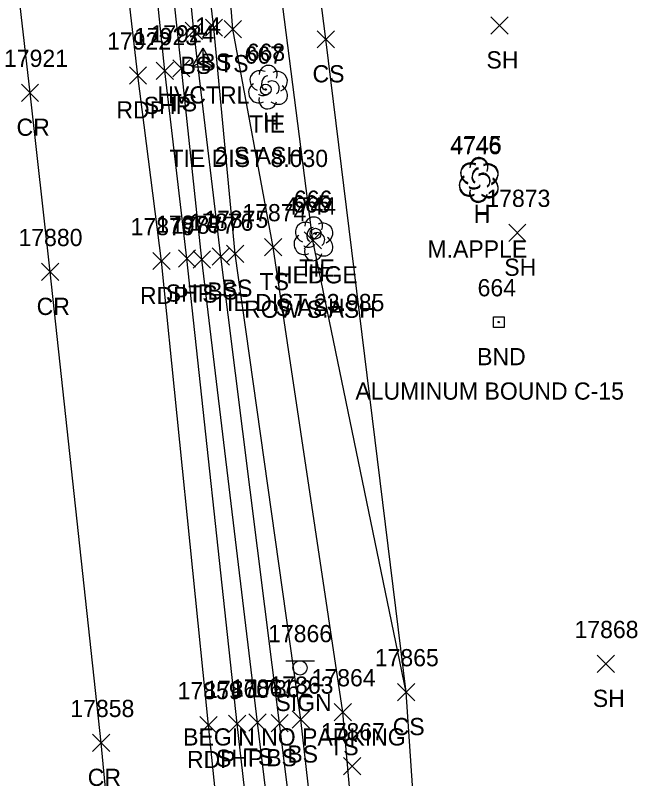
# Model space of a CAD drawing. Extents: x 1439173 to 1457902, y 641926 to 659889.
# Drawn here: x 1445697.9 to 1445771.2, y 657859.9 to 657948.6 of the extents above; entities that cross this region are included whole.
import ezdxf

# ---------------------------------------------------------------- set-up
doc = ezdxf.new("R2010")
doc.units = 0
for name, color, linetype in [('C_A', 7, 'Continuous'), ('C_C', 7, 'Continuous'), ('C_I', 7, 'Continuous'), ('CBP', 7, 'Continuous'), ('CPSM', 7, 'Continuous'), ('L_A', 7, 'Continuous'), ('L_C', 7, 'Continuous'), ('L_I', 7, 'Continuous'), ('L_TIC', 7, 'Continuous'), ('LAHR', 7, 'Continuous'), ('LELB', 7, 'Continuous'), ('Level 18', 7, 'Continuous'), ('LTD', 7, 'Continuous'), ('M_A', 7, 'Continuous'), ('M_C', 7, 'Continuous'), ('M_I', 7, 'Continuous'), ('P_A', 7, 'Continuous'), ('P_I', 7, 'Continuous'), ('P_TIC', 7, 'Continuous'), ('PET', 7, 'Continuous'), ('PRC', 7, 'Continuous'), ('PSP', 7, 'Continuous'), ('S_A', 7, 'Continuous'), ('S_C', 7, 'Continuous'), ('S_I', 7, 'Continuous'), ('SSGN', 7, 'Continuous'), ('U_I', 7, 'Continuous'), ('U_TIC', 7, 'Continuous')]:
    doc.layers.add(name, color=color, linetype=linetype)

msp = doc.modelspace()

# ---------------------------------------------------------------- linework, layer by layer
at = {"layer": 'CBP'}
for centre, radius in [((1445727.046, 657939.99), 0.625), ((1445727.046, 657939.99), 0.0833), ((1445732.832, 657923.25), 0.625), ((1445732.832, 657923.25), 0.0833)]:
    msp.add_circle(centre, radius, dxfattribs=at)
at = {"layer": 'CPSM'}
for p, q in [((1445718.505, 657942.639), (1445719.755, 657944.804)), ((1445718.505, 657942.639), (1445719.755, 657944.804)), ((1445718.505, 657942.639), (1445719.755, 657944.804)), ((1445718.505, 657942.639), (1445719.755, 657944.804)), ((1445718.505, 657942.639), (1445719.755, 657944.804)), ((1445718.505, 657942.639), (1445719.755, 657944.804)), ((1445718.505, 657942.639), (1445719.755, 657944.804)), ((1445718.505, 657942.639), (1445719.755, 657944.804)), ((1445718.505, 657942.639), (1445719.755, 657944.804)), ((1445718.505, 657942.639), (1445719.755, 657944.804)), ((1445721.005, 657942.639), (1445719.755, 657944.804)), ((1445719.755, 657943.36), (1445719.755, 657944.804)), ((1445721.005, 657942.639), (1445719.755, 657944.804)), ((1445719.755, 657943.36), (1445719.755, 657944.804)), ((1445721.005, 657942.639), (1445719.755, 657944.804)), ((1445719.755, 657943.36), (1445719.755, 657944.804)), ((1445721.005, 657942.639), (1445719.755, 657944.804)), ((1445719.755, 657943.36), (1445719.755, 657944.804)), ((1445721.005, 657942.639), (1445719.755, 657944.804)), ((1445719.755, 657943.36), (1445719.755, 657944.804)), ((1445721.005, 657942.639), (1445719.755, 657944.804)), ((1445719.755, 657943.36), (1445719.755, 657944.804)), ((1445721.005, 657942.639), (1445719.755, 657944.804)), ((1445719.755, 657943.36), (1445719.755, 657944.804)), ((1445721.005, 657942.639), (1445719.755, 657944.804)), ((1445719.755, 657943.36), (1445719.755, 657944.804)), ((1445721.005, 657942.639), (1445719.755, 657944.804)), ((1445719.755, 657943.36), (1445719.755, 657944.804)), ((1445721.005, 657942.639), (1445719.755, 657944.804)), ((1445719.755, 657943.36), (1445719.755, 657944.804)), ((1445718.505, 657942.639), (1445719.755, 657943.36)), ((1445718.505, 657942.639), (1445719.755, 657943.36)), ((1445718.505, 657942.639), (1445719.755, 657943.36)), ((1445718.505, 657942.639), (1445719.755, 657943.36)), ((1445718.505, 657942.639), (1445719.755, 657943.36)), ((1445718.505, 657942.639), (1445719.755, 657943.36)), ((1445718.505, 657942.639), (1445719.755, 657943.36)), ((1445718.505, 657942.639), (1445719.755, 657943.36)), ((1445718.505, 657942.639), (1445719.755, 657943.36)), ((1445718.505, 657942.639), (1445719.755, 657943.36)), ((1445719.755, 657943.36), (1445719.755, 657943.36)), ((1445719.755, 657943.36), (1445721.005, 657942.639)), ((1445719.755, 657943.36), (1445719.755, 657943.36)), ((1445719.755, 657943.36), (1445721.005, 657942.639)), ((1445719.755, 657943.36), (1445719.755, 657943.36)), ((1445719.755, 657943.36), (1445721.005, 657942.639)), ((1445719.755, 657943.36), (1445719.755, 657943.36)), ((1445719.755, 657943.36), (1445721.005, 657942.639)), ((1445719.755, 657943.36), (1445719.755, 657943.36)), ((1445719.755, 657943.36), (1445721.005, 657942.639)), ((1445719.755, 657943.36), (1445719.755, 657943.36)), ((1445719.755, 657943.36), (1445721.005, 657942.639)), ((1445719.755, 657943.36), (1445719.755, 657943.36)), ((1445719.755, 657943.36), (1445721.005, 657942.639)), ((1445719.755, 657943.36), (1445719.755, 657943.36)), ((1445719.755, 657943.36), (1445721.005, 657942.639)), ((1445719.755, 657943.36), (1445719.755, 657943.36)), ((1445719.755, 657943.36), (1445721.005, 657942.639)), ((1445719.755, 657943.36), (1445719.755, 657943.36)), ((1445719.755, 657943.36), (1445721.005, 657942.639)), ((1445718.505, 657942.639), (1445721.005, 657942.639)), ((1445718.505, 657942.639), (1445721.005, 657942.639)), ((1445718.505, 657942.639), (1445721.005, 657942.639)), ((1445718.505, 657942.639), (1445721.005, 657942.639)), ((1445718.505, 657942.639), (1445721.005, 657942.639)), ((1445718.505, 657942.639), (1445721.005, 657942.639)), ((1445718.505, 657942.639), (1445721.005, 657942.639)), ((1445718.505, 657942.639), (1445721.005, 657942.639)), ((1445718.505, 657942.639), (1445721.005, 657942.639)), ((1445718.505, 657942.639), (1445721.005, 657942.639))]:
    msp.add_line(p, q, dxfattribs=at)
at = {"layer": 'L_TIC'}
for points in [[(1445717.693, 657945.801), (1445719.693, 657947.801)], [(1445719.693, 657945.801), (1445717.693, 657947.801)], [(1445720.031, 657946.169), (1445722.031, 657948.169)], [(1445722.031, 657946.169), (1445720.031, 657948.169)], [(1445722.223, 657945.993), (1445724.223, 657947.993)], [(1445724.223, 657945.993), (1445722.223, 657947.993)], [(1445753.205, 657946.432), (1445755.205, 657948.432)], [(1445755.205, 657946.432), (1445753.205, 657948.432)], [(1445733.037, 657944.817), (1445735.037, 657946.817)], [(1445735.037, 657944.817), (1445733.037, 657946.817)], [(1445716.241, 657941.449), (1445718.241, 657943.449)], [(1445718.241, 657941.449), (1445716.241, 657943.449)], [(1445755.275, 657922.352), (1445757.275, 657924.352)], [(1445757.275, 657922.352), (1445755.275, 657924.352)], [(1445731.52, 657921.472), (1445733.52, 657923.472)], [(1445733.52, 657921.472), (1445731.52, 657923.472)], [(1445726.917, 657920.685), (1445728.917, 657922.685)], [(1445728.917, 657920.685), (1445726.917, 657922.685)], [(1445718.627, 657919.237), (1445720.627, 657921.237)], [(1445720.627, 657919.237), (1445718.627, 657921.237)], [(1445720.817, 657919.585), (1445722.817, 657921.585)], [(1445722.817, 657919.585), (1445720.817, 657921.585)], [(1445722.487, 657919.916), (1445724.487, 657921.916)], [(1445724.487, 657919.916), (1445722.487, 657921.916)], [(1445765.564, 657872.282), (1445767.564, 657874.282)], [(1445767.564, 657872.282), (1445765.564, 657874.282)], [(1445742.354, 657869.004), (1445744.354, 657871.004)], [(1445744.354, 657869.004), (1445742.354, 657871.004)], [(1445735.013, 657866.675), (1445737.013, 657868.675)], [(1445737.013, 657866.675), (1445735.013, 657868.675)], [(1445725.092, 657865.477), (1445727.092, 657867.477)], [(1445727.092, 657865.477), (1445725.092, 657867.477)], [(1445727.663, 657865.396), (1445729.663, 657867.396)], [(1445729.663, 657865.396), (1445727.663, 657867.396)], [(1445730.113, 657865.818), (1445732.113, 657867.818)], [(1445732.113, 657865.818), (1445730.113, 657867.818)]]:
    msp.add_lwpolyline(points, dxfattribs=at)
at = {"layer": 'LAHR'}
msp.add_lwpolyline([(1445732.52, 657922.472), (1445722.992, 657996.775), (1445717.942, 658043.183), (1445717.029, 658061.637), (1445708.984, 658106.864), (1445701.115, 658167.43)], dxfattribs=at)
at = {"layer": 'LELB'}
for points in [[(1445749.363, 657734.071), (1445742.612, 657772.568), (1445736.053, 657823.505), (1445731.113, 657866.818), (1445723.487, 657920.916), (1445721.031, 657947.169), (1445715.129, 657996.87), (1445709.409, 658036.503), (1445705.265, 658079.757), (1445695.994, 658142.102), (1445693.544, 658178.746), (1445694.688, 658191.479), (1445696.11, 658193.027), (1445695.645, 658196.362), (1445690.42, 658220.062), (1445686.683, 658271.272), (1445684.866, 658280.757), (1445679.241, 658314.264), (1445674.648, 658364.202), (1445662.059, 658424.734), (1445656.233, 658451.847), (1445643.734, 658509.591)], [(1445752.693, 657737.694), (1445746.508, 657773.066), (1445739.906, 657823.801), (1445736.013, 657867.675), (1445727.917, 657921.685), (1445723.223, 657946.993), (1445719.279, 657997.016), (1445712.311, 658036.975), (1445709.817, 658078.253), (1445699.167, 658141.937), (1445696.013, 658177.212)], [(1445771.203, 657742.743), (1445762.368, 657751.97), (1445752.437, 657770.277), (1445746.48, 657824.365), (1445743.354, 657870.004), (1445734.037, 657945.817), (1445727.337, 657998.232), (1445724.811, 658026.461), (1445718.448, 658078.049), (1445705.961, 658161.395)], [(1445753.252, 657713.296), (1445747.676, 657721.259), (1445745.669, 657724.644), (1445744.647, 657729.842), (1445743.964, 657732.887), (1445746.914, 657734.909), (1445740.173, 657772.13), (1445733.937, 657823.554), (1445728.663, 657866.396), (1445721.817, 657920.585), (1445718.693, 657946.801), (1445713.768, 657996.536), (1445707.416, 658036.545)], [(1445750.99, 657709.575), (1445743.393, 657720.785), (1445743.05, 657727.99), (1445742.025, 657733.175), (1445736.146, 657771.635), (1445731.404, 657822.965), (1445726.092, 657866.477), (1445719.627, 657920.237), (1445717.241, 657942.449), (1445711.407, 657996.306), (1445705.833, 658036.222)], [(1445743.354, 657870.004), (1445732.52, 657922.472)]]:
    msp.add_lwpolyline(points, dxfattribs=at)
at = {"layer": 'Level 18'}
msp.add_lwpolyline([(1445753.495, 657913.595), (1445754.745, 657913.595), (1445754.745, 657912.345), (1445753.495, 657912.345)], close=True, dxfattribs=at)
msp.add_circle((1445754.12, 657912.97), 0.0833, dxfattribs=at)
at = {"layer": 'LTD'}
for p, q in [((1445727.293, 657940.315), (1445727.293, 657940.315)), ((1445727.293, 657940.315), (1445727.293, 657940.315)), ((1445751.774, 657929.469), (1445751.774, 657929.469)), ((1445751.774, 657929.469), (1445751.774, 657929.469)), ((1445751.785, 657929.599), (1445751.785, 657929.599)), ((1445751.785, 657929.599), (1445751.785, 657929.599)), ((1445732.569, 657922.7), (1445732.569, 657922.7)), ((1445732.569, 657922.7), (1445732.569, 657922.7))]:
    msp.add_line(p, q, dxfattribs=at)
for centre in [(1445727.34, 657941.749), (1445751.821, 657930.903), (1445751.832, 657931.033), (1445732.616, 657924.134)]:
    msp.add_arc(centre, 1.047, 335.52715, 180.95627, dxfattribs=at)
for centre, major_axis, ratio, start_param, end_param in [((1445726.501, 657940.982), (1.21, -0.512), 0.895232, 1.570796, 4.712389), ((1445727.085, 657940.774), (-0.208, -0.792), 0.645439, 3.141593, 6.283185), ((1445728.335, 657940.899), (-1.141, -0.483), 0.949671, 1.570796, 4.712389), ((1445726.21, 657939.607), (0.584, -1.042), 0.959034, 3.141593, 6.283185), ((1445727.793, 657940.149), (-0.5, 0.667), 0.989748, 3.141593, 6.283185), ((1445728.293, 657939.482), (-1.09, 0.792), 0.841452, 1.570796, 4.712389), ((1445727.293, 657938.815), (0.265, 1.061), 0.942809, 1.570796, 4.712389), ((1445726.835, 657939.565), (-0.625, -0.083), 0.423636, 0, 3.141593), ((1445750.982, 657930.136), (1.21, -0.512), 0.895232, 1.570796, 4.712389), ((1445750.993, 657930.265), (1.21, -0.512), 0.895232, 1.570796, 4.712389), ((1445751.577, 657930.057), (-0.208, -0.792), 0.645439, 3.141593, 6.283185), ((1445752.815, 657930.053), (-1.141, -0.483), 0.949671, 1.570796, 4.712389), ((1445752.827, 657930.182), (-1.141, -0.483), 0.949671, 1.570796, 4.712389), ((1445750.702, 657928.89), (0.584, -1.042), 0.959034, 3.141593, 6.283185), ((1445751.565, 657929.928), (-0.208, -0.792), 0.645439, 3.141593, 6.283185), ((1445752.274, 657929.303), (-0.5, 0.667), 0.989748, 3.141593, 6.283185), ((1445752.285, 657929.432), (-0.5, 0.667), 0.989748, 3.141593, 6.283185), ((1445750.691, 657928.761), (0.584, -1.042), 0.959034, 3.141593, 6.283185), ((1445752.774, 657928.636), (-1.09, 0.792), 0.841452, 1.570796, 4.712389), ((1445752.785, 657928.766), (-1.09, 0.792), 0.841452, 1.570796, 4.712389), ((1445751.774, 657927.969), (0.265, 1.061), 0.942809, 1.570796, 4.712389), ((1445751.785, 657928.099), (0.265, 1.061), 0.942809, 1.570796, 4.712389), ((1445751.316, 657928.719), (-0.625, -0.083), 0.423636, 0, 3.141593), ((1445751.327, 657928.849), (-0.625, -0.083), 0.423636, 0, 3.141593), ((1445731.777, 657923.367), (1.21, -0.512), 0.895232, 1.570796, 4.712389), ((1445733.611, 657923.284), (-1.141, -0.483), 0.949671, 1.570796, 4.712389), ((1445732.361, 657923.158), (-0.208, -0.792), 0.645439, 3.141593, 6.283185), ((1445731.486, 657921.992), (0.584, -1.042), 0.959034, 3.141593, 6.283185), ((1445733.069, 657922.533), (-0.5, 0.667), 0.989748, 3.141593, 6.283185), ((1445732.111, 657921.95), (-0.625, -0.083), 0.423636, 0, 3.141593), ((1445733.569, 657921.867), (-1.09, 0.792), 0.841452, 1.570796, 4.712389), ((1445732.57, 657921.2), (0.265, 1.061), 0.942809, 1.570796, 4.712389)]:
    msp.add_ellipse(centre, major_axis=major_axis, ratio=ratio, start_param=start_param, end_param=end_param, dxfattribs=at)
at = {"layer": 'P_TIC'}
for points in [[(1445711.2, 657940.626), (1445713.2, 657942.626)], [(1445713.2, 657940.626), (1445711.2, 657942.626)], [(1445714.328, 657941.146), (1445716.328, 657943.146)], [(1445716.328, 657941.146), (1445714.328, 657943.146)], [(1445698.654, 657938.61), (1445700.654, 657940.61)], [(1445700.654, 657938.61), (1445698.654, 657940.61)], [(1445713.94, 657919.068), (1445715.94, 657921.068)], [(1445715.94, 657919.068), (1445713.94, 657921.068)], [(1445716.89, 657919.354), (1445718.89, 657921.354)], [(1445718.89, 657919.354), (1445716.89, 657921.354)], [(1445700.99, 657917.805), (1445702.99, 657919.805)], [(1445702.99, 657917.805), (1445700.99, 657919.805)], [(1445719.403, 657865.181), (1445721.403, 657867.181)], [(1445721.403, 657865.181), (1445719.403, 657867.181)], [(1445722.727, 657865.329), (1445724.727, 657867.329)], [(1445724.727, 657865.329), (1445722.727, 657867.329)], [(1445706.926, 657863.107), (1445708.926, 657865.107)], [(1445708.926, 657863.107), (1445706.926, 657865.107)]]:
    msp.add_lwpolyline(points, dxfattribs=at)
at = {"layer": 'PET'}
msp.add_lwpolyline([(1445730.458, 657410.819), (1445731.814, 657455.006), (1445733.431, 657507.803), (1445734.016, 657550.498), (1445735.08, 657609.346), (1445734.068, 657670.598), (1445732.142, 657723.596), (1445728.877, 657771.049), (1445724.863, 657822.945), (1445720.403, 657866.181), (1445714.94, 657920.068), (1445712.2, 657941.626), (1445705.779, 657996.738), (1445700.786, 658035.169)], dxfattribs=at)
at = {"layer": 'PRC'}
msp.add_lwpolyline([(1445717.732, 657411.987), (1445719.325, 657456.295), (1445721.092, 657508.609), (1445721.784, 657550.88), (1445722.631, 657609.552), (1445721.398, 657675.866), (1445719.723, 657723.233), (1445716.831, 657769.631), (1445711.963, 657821.883), (1445707.926, 657864.107), (1445701.99, 657918.805), (1445699.654, 657939.61), (1445693.19, 657995.581), (1445688.371, 658033.153)], dxfattribs=at)
at = {"layer": 'PSP'}
msp.add_lwpolyline([(1445734.115, 657401.78), (1445736.77, 657453.826), (1445738.946, 657507.051), (1445739.733, 657549.565), (1445741.13, 657609.533), (1445739.599, 657677.316), (1445738.178, 657713.94), (1445733.29, 657770.977), (1445728.671, 657822.864), (1445723.727, 657866.329), (1445717.89, 657920.354), (1445715.328, 657942.146), (1445709.725, 657996.205), (1445703.882, 658035.735)], dxfattribs=at)
at = {"layer": 'SSGN'}
for p, q in [((1445729.384, 657873.653), (1445732.717, 657873.653)), ((1445731.03, 657872.82), (1445731.03, 657872.82))]:
    msp.add_line(p, q, dxfattribs=at)
msp.add_circle((1445731.03, 657872.82), 0.833, dxfattribs=at)
at = {"layer": 'U_TIC'}
for points in [[(1445736.092, 657860.405), (1445738.092, 657862.405)], [(1445738.092, 657860.405), (1445736.092, 657862.405)]]:
    msp.add_lwpolyline(points, dxfattribs=at)

# ---------------------------------------------------------------- texts
at = {"layer": 'C_A'}
for s, p in [('HVCTRL', (1445714.448, 657938.36)), ('HVCTRL', (1445714.448, 657938.36)), ('HVCTRL', (1445714.448, 657938.36)), ('HVCTRL', (1445714.448, 657938.36)), ('HVCTRL', (1445714.448, 657938.36)), ('HVCTRL', (1445714.448, 657938.36)), ('HVCTRL', (1445714.448, 657938.36)), ('HVCTRL', (1445714.448, 657938.36)), ('HVCTRL', (1445714.448, 657938.36)), ('HVCTRL', (1445714.448, 657938.36)), ('TIE', (1445725.125, 657934.99)), ('TIE', (1445730.911, 657918.25))]:
    msp.add_text(s, height=2, dxfattribs=at).set_placement(p)
at = {"layer": 'C_C'}
for s, p in [('TIE DIST 8.030', (1445715.857, 657930.99)), ('TIE DIST 23.985', (1445720.911, 657914.25))]:
    msp.add_text(s, height=2, dxfattribs=at).set_placement(p)
at = {"layer": 'C_I'}
for s, p in [('14', (1445718.857, 657946.36)), ('14', (1445718.857, 657946.36)), ('14', (1445718.857, 657946.36)), ('14', (1445718.857, 657946.36)), ('14', (1445718.857, 657946.36)), ('14', (1445718.857, 657946.36)), ('14', (1445718.857, 657946.36)), ('14', (1445718.857, 657946.36)), ('14', (1445718.857, 657946.36)), ('14', (1445718.857, 657946.36)), ('667', (1445724.589, 657942.99)), ('666', (1445730.32, 657926.25))]:
    msp.add_text(s, height=2, dxfattribs=at).set_placement(p)
at = {"layer": 'L_A'}
for s, p in [('BS', (1445719.472, 657942.169)), ('SH', (1445752.693, 657942.432)), ('BS', (1445717.134, 657941.801)), ('TS', (1445721.632, 657941.993)), ('CS', (1445732.478, 657940.817)), ('TS', (1445715.65, 657937.449)), ('H', (1445726.726, 657935.315)), ('H', (1445751.207, 657924.469)), ('H', (1445751.218, 657924.599)), ('SH', (1445754.763, 657918.352)), ('HEDGE', (1445728.221, 657917.472)), ('H', (1445732.002, 657917.7)), ('TS', (1445726.326, 657916.685)), ('BS', (1445720.258, 657915.585)), ('BS', (1445721.928, 657915.916)), ('TS', (1445718.036, 657915.237)), ('SH', (1445765.052, 657868.282)), ('CS', (1445741.795, 657865.004)), ('TS', (1445734.422, 657862.675)), ('TS', (1445724.502, 657861.477)), ('BS', (1445727.104, 657861.396)), ('BS', (1445729.554, 657861.818))]:
    msp.add_text(s, height=2, dxfattribs=at).set_placement(p)
at = {"layer": 'L_C'}
for s, p in [('2 S ASH', (1445721.12, 657931.315)), ('M.APPLE', (1445745.837, 657920.469)), ('S ASH', (1445728.191, 657913.7)), ('ROW S.ASH', (1445724.536, 657913.472))]:
    msp.add_text(s, height=2, dxfattribs=at).set_placement(p)
at = {"layer": 'L_I'}
for s, p in [('17924', (1445713.65, 657945.449)), ('668', (1445724.836, 657943.315)), ('4746', (1445748.459, 657932.469)), ('4745', (1445748.525, 657932.599)), ('17873', (1445752.684, 657926.352)), ('4744', (1445729.26, 657925.472)), ('665', (1445730.113, 657925.7)), ('17874', (1445724.326, 657924.685)), ('17876', (1445718.172, 657923.585)), ('17875', (1445719.896, 657923.916)), ('17877', (1445716.036, 657923.237)), ('17868', (1445762.926, 657876.282)), ('17865', (1445739.716, 657873.004)), ('17864', (1445732.375, 657870.675)), ('17861', (1445723.021, 657869.477)), ('17862', (1445725.026, 657869.396)), ('17863', (1445727.475, 657869.818))]:
    msp.add_text(s, height=2, dxfattribs=at).set_placement(p)
at = {"layer": 'M_A'}
msp.add_text('BND', height=2, dxfattribs=at).set_placement((1445751.608, 657907.97))
at = {"layer": 'M_C'}
msp.add_text('ALUMINUM BOUND C-15', height=2, dxfattribs=at).set_placement((1445737.459, 657903.97))
at = {"layer": 'M_I'}
msp.add_text('664', height=2, dxfattribs=at).set_placement((1445751.664, 657915.97))
at = {"layer": 'P_A'}
for s, p in [('SHP', (1445712.864, 657937.146)), ('RDP', (1445709.689, 657936.626)), ('CR', (1445698.087, 657934.61)), ('RDP', (1445712.428, 657915.068)), ('SHP', (1445715.425, 657915.354)), ('CR', (1445700.423, 657913.805)), ('RDP', (1445717.891, 657861.181)), ('SHP', (1445721.262, 657861.329)), ('CR', (1445706.359, 657859.107))]:
    msp.add_text(s, height=2, dxfattribs=at).set_placement(p)
at = {"layer": 'P_I'}
for s, p in [('17923', (1445711.738, 657945.146)), ('17922', (1445708.61, 657944.626)), ('17921', (1445696.63, 657942.61)), ('17879', (1445711.341, 657923.068)), ('17878', (1445714.299, 657923.354)), ('17880', (1445698.313, 657921.805)), ('17859', (1445716.804, 657869.181)), ('17860', (1445720.002, 657869.329)), ('17858', (1445704.336, 657867.107))]:
    msp.add_text(s, height=2, dxfattribs=at).set_placement(p)
at = {"layer": 'S_A'}
msp.add_text('SIGN', height=2, dxfattribs=at).set_placement((1445728.168, 657867.8))
at = {"layer": 'S_C'}
msp.add_text('BEGIN NO PARKING', height=2, dxfattribs=at).set_placement((1445717.444, 657863.8))
at = {"layer": 'S_I'}
msp.add_text('17866', height=2, dxfattribs=at).set_placement((1445727.318, 657875.8))
at = {"layer": 'U_I'}
msp.add_text('17867', height=2, dxfattribs=at).set_placement((1445733.454, 657864.405))

doc.saveas('drawing.dxf')
